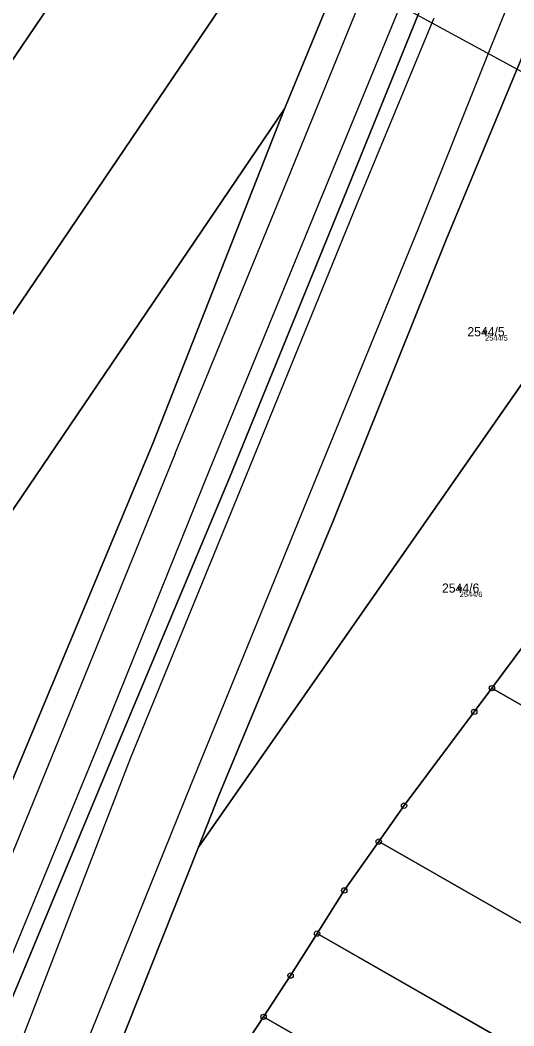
# Model space of a CAD drawing. Extents: x -761891 to -756141, y -1178507 to -1171885.
# Drawn here: x -759723.4 to -759631.4, y -1174622.4 to -1174435.2 of the extents above; entities that cross this region are included whole.
import ezdxf

# ---------------------------------------------------------------- set-up
doc = ezdxf.new("R2010")
doc.units = 0
for name, color, linetype in [('Definiční body', 7, 'Continuous'), ('Hranice parcel', 7, 'Continuous'), ('Parcelní čísla', 7, 'Continuous'), ('Polygon parcely', 7, 'Continuous'), ('Poz předměty', 7, 'Continuous'), ('Vnitřní kresba', 7, 'Continuous'), ('Značky bodu BP', 7, 'Continuous')]:
    doc.layers.add(name, color=color, linetype=linetype)

msp = doc.modelspace()

# ---------------------------------------------------------------- linework, layer by layer
at = {"layer": 'Definiční body'}
for centre in [(-759636.78, -1174493.17), (-759641.5, -1174540.9)]:
    msp.add_circle(centre, 0.25, dxfattribs=at)
at = {"layer": 'Hranice parcel'}
for p, q in [((-759666.77, -1174433.77), (-759674.13, -1174451.66)), ((-759690.17, -1174589.11), (-759597.56, -1174456.56)), ((-759635.51, -1174559.54), (-759629.36, -1174551.29)), ((-759635.51, -1174559.54), (-759480.68, -1174648.02)), ((-759656.59, -1174588.11), (-759496.74, -1174679.48)), ((-759668.08, -1174605.24), (-759507.49, -1174697.02)), ((-759689.16, -1174637.7), (-759678.04, -1174620.73)), ((-759678.04, -1174620.73), (-759517.1, -1174712.71))]:
    msp.add_line(p, q, dxfattribs=at)
for points in [[(-759570.77, -1174132.45), (-759572.65, -1174138.29), (-759581.39, -1174165.5), (-759582.02, -1174167.47), (-759579.72, -1174183.08), (-759579.13, -1174206.17), (-759582.66, -1174225.58), (-759595.04, -1174267.27), (-759617.33, -1174334.76), (-759635.3, -1174395.44), (-759649.04, -1174433.65), (-759663.27, -1174468.65), (-759684.37, -1174520.36), (-759705.78, -1174571.46), (-759727.99, -1174624.53), (-759741.75, -1174661.48), (-759749.45, -1174682.15)], [(-759953.16, -1174779.3), (-759867.53, -1174653.01), (-759784.51, -1174530.57), (-759703.09, -1174410.49)], [(-759901.98, -1174751.17), (-759790.83, -1174587.24), (-759679.68, -1174423.31)], [(-759690.17, -1174589.11), (-759686.35, -1174579.49), (-759665.03, -1174528.25), (-759644.12, -1174476.16), (-759630.08, -1174442.4)], [(-759674.13, -1174451.66), (-759768.11, -1174590.27), (-759862.05, -1174728.82)], [(-759862.05, -1174728.82), (-759813.07, -1174701.4), (-759805.66, -1174696.12), (-759780.74, -1174678.37), (-759764.2, -1174658.7), (-759753.08, -1174640.11), (-759742.91, -1174619.96), (-759720.43, -1174566.15), (-759698.68, -1174513.97), (-759674.13, -1174451.66)], [(-759656.59, -1174588.11), (-759651.87, -1174581.41), (-759638.79, -1174563.94), (-759635.51, -1174559.54)], [(-759668.08, -1174605.24), (-759663, -1174597.2), (-759656.59, -1174588.11)], [(-759718.42, -1174664.79), (-759710.2, -1174639.54), (-759690.17, -1174589.11)], [(-759678.04, -1174620.73), (-759673.01, -1174613.05), (-759668.08, -1174605.24)]]:
    msp.add_lwpolyline(points, dxfattribs=at)
at = {"layer": 'Polygon parcely'}
for points in [[(-759727.99, -1174624.53), (-759705.78, -1174571.46), (-759684.37, -1174520.36), (-759663.27, -1174468.65), (-759649.04, -1174433.65), (-759635.3, -1174395.44), (-759617.33, -1174334.76), (-759595.04, -1174267.27), (-759582.66, -1174225.58), (-759579.13, -1174206.17), (-759579.72, -1174183.08), (-759582.02, -1174167.47), (-759581.39, -1174165.5), (-759572.65, -1174138.29), (-759570.77, -1174132.45), (-759578.8, -1174134.46), (-759587.67, -1174136.68), (-759596.29, -1174138.83), (-759598.54, -1174141.5), (-759601.86, -1174145.43), (-759605.72, -1174150), (-759613.8, -1174159.35), (-759616.95, -1174168.27)], [(-759581.39, -1174165.5), (-759582.02, -1174167.47), (-759579.72, -1174183.08), (-759579.13, -1174206.17), (-759582.66, -1174225.58), (-759595.04, -1174267.27), (-759617.33, -1174334.76), (-759635.3, -1174395.44), (-759649.04, -1174433.65), (-759663.27, -1174468.65), (-759684.37, -1174520.36), (-759705.78, -1174571.46), (-759727.99, -1174624.53)], [(-759616.95, -1174168.27), (-759618.82, -1174173.57), (-759618.23, -1174190.16), (-759616.51, -1174198.27), (-759610.81, -1174225.11), (-759610.47, -1174230.22), (-759609.71, -1174241.86), (-759613.53, -1174262.57), (-759615.15, -1174268.19), (-759625.31, -1174303.46), (-759633.13, -1174330.61), (-759635.67, -1174339.47), (-759640.39, -1174355.95), (-759644.84, -1174371.48), (-759650.07, -1174389.72), (-759657.46, -1174409.52), (-759661.42, -1174420.13), (-759666.77, -1174433.77), (-759674.13, -1174451.66), (-759698.68, -1174513.97), (-759720.43, -1174566.15), (-759742.91, -1174619.96)], [(-759710.2, -1174639.54), (-759690.17, -1174589.11), (-759686.35, -1174579.49), (-759665.03, -1174528.25), (-759644.12, -1174476.16), (-759630.08, -1174442.4), (-759627.37, -1174435.49), (-759622.66, -1174423.48), (-759617.42, -1174410.13), (-759615.28, -1174404.69), (-759607.33, -1174384.42), (-759597.58, -1174359.58), (-759595.63, -1174354.62), (-759586.24, -1174336.26), (-759574.64, -1174313.59), (-759564.51, -1174293.79)], [(-759689.16, -1174637.7), (-759678.04, -1174620.73), (-759673.01, -1174613.05), (-759668.08, -1174605.24), (-759663, -1174597.2), (-759656.59, -1174588.11), (-759651.87, -1174581.41), (-759638.79, -1174563.94), (-759635.51, -1174559.54), (-759629.36, -1174551.29), (-759626.61, -1174547.6), (-759623.04, -1174542.6), (-759617.5, -1174534.84), (-759616.54, -1174533.5), (-759603.68, -1174513.77), (-759593.13, -1174498.58), (-759582.38, -1174482.59), (-759573.77, -1174466.92), (-759597.56, -1174456.56), (-759690.17, -1174589.11), (-759710.2, -1174639.54)]]:
    msp.add_lwpolyline(points, dxfattribs=at)
for points in [[(-759784.51, -1174530.57), (-759703.09, -1174410.49), (-759736.41, -1174392.89), (-759815.84, -1174510.04), (-759918.84, -1174661.95), (-760021.84, -1174813.86), (-759970.15, -1174787.76), (-759953.16, -1174779.3), (-759867.53, -1174653.01)], [(-759790.83, -1174587.24), (-759679.68, -1174423.31), (-759681.93, -1174421.67), (-759703.09, -1174410.49), (-759784.51, -1174530.57), (-759867.53, -1174653.01), (-759953.16, -1174779.3), (-759944.95, -1174775.22), (-759901.98, -1174751.17)], [(-759862.05, -1174728.82), (-759768.11, -1174590.27), (-759674.13, -1174451.66), (-759666.77, -1174433.77), (-759674.1, -1174427.38), (-759679.68, -1174423.31), (-759790.83, -1174587.24), (-759901.98, -1174751.17)], [(-759597.56, -1174456.56), (-759630.08, -1174442.4), (-759644.12, -1174476.16), (-759665.03, -1174528.25), (-759686.35, -1174579.49), (-759690.17, -1174589.11)], [(-759813.07, -1174701.4), (-759805.66, -1174696.12), (-759780.74, -1174678.37), (-759764.2, -1174658.7), (-759753.08, -1174640.11), (-759742.91, -1174619.96), (-759720.43, -1174566.15), (-759698.68, -1174513.97), (-759674.13, -1174451.66), (-759768.11, -1174590.27), (-759862.05, -1174728.82)], [(-759635.51, -1174559.54), (-759480.68, -1174648.02), (-759478.45, -1174637.53), (-759629.36, -1174551.29)], [(-759496.74, -1174679.48), (-759482.39, -1174656.06), (-759480.68, -1174648.02), (-759635.51, -1174559.54), (-759638.79, -1174563.94), (-759651.87, -1174581.41), (-759656.59, -1174588.11)], [(-759507.49, -1174697.02), (-759496.74, -1174679.48), (-759656.59, -1174588.11), (-759663, -1174597.2), (-759668.08, -1174605.24)], [(-759517.1, -1174712.71), (-759507.49, -1174697.02), (-759668.08, -1174605.24), (-759673.01, -1174613.05), (-759678.04, -1174620.73)], [(-759527.69, -1174729.99), (-759517.1, -1174712.71), (-759678.04, -1174620.73), (-759689.16, -1174637.7)]]:
    msp.add_lwpolyline(points, close=True, dxfattribs=at)
at = {"layer": 'Poz předměty'}
msp.add_line((-759946.19, -1174272.63), (-759604.46, -1174458.64), dxfattribs=at)
at = {"layer": 'Vnitřní kresba'}
for p, q in [((-759600.06, -1174352.26), (-759635.86, -1174440.44)), ((-759673.59, -1174464.89), (-759659.07, -1174429.35)), ((-759652.48, -1174432.18), (-759666.93, -1174467.31)), ((-759646.33, -1174434.82), (-759660.74, -1174469.57)), ((-759635.86, -1174440.44), (-759649.32, -1174474.14)), ((-759694.49, -1174515.84), (-759673.59, -1174464.89)), ((-759666.93, -1174467.31), (-759688.02, -1174518.73)), ((-759660.74, -1174469.57), (-759681.92, -1174521.46)), ((-759649.32, -1174474.14), (-759670.46, -1174525.85)), ((-759694.49, -1174515.84), (-759715.7, -1174567.86)), ((-759688.02, -1174518.73), (-759708.89, -1174570.33)), ((-759681.92, -1174521.46), (-759702.84, -1174572.52)), ((-759670.46, -1174525.85), (-759691.56, -1174577.55)), ((-759715.7, -1174567.86), (-759737.66, -1174621.57)), ((-759708.89, -1174570.33), (-759730.68, -1174623.07)), ((-759702.84, -1174572.52), (-759738.81, -1174665.53)), ((-759691.56, -1174577.55), (-759715.73, -1174637.28))]:
    msp.add_line(p, q, dxfattribs=at)
at = {"layer": 'Značky bodu BP'}
for centre, radius in [((-759635.51, -1174559.54), 0.5), ((-759635.51, -1174559.54), 0.0303), ((-759638.79, -1174563.94), 0.5), ((-759638.79, -1174563.94), 0.5), ((-759638.79, -1174563.94), 0.0303), ((-759638.79, -1174563.94), 0.0303), ((-759651.87, -1174581.41), 0.5), ((-759651.87, -1174581.41), 0.0303), ((-759656.59, -1174588.11), 0.5), ((-759656.59, -1174588.11), 0.0303), ((-759663, -1174597.2), 0.5), ((-759663, -1174597.2), 0.0303), ((-759668.08, -1174605.24), 0.5), ((-759668.08, -1174605.24), 0.0303), ((-759673.01, -1174613.05), 0.5), ((-759673.01, -1174613.05), 0.0303), ((-759678.04, -1174620.73), 0.5), ((-759678.04, -1174620.73), 0.0303)]:
    msp.add_circle(centre, radius, dxfattribs=at)

# ---------------------------------------------------------------- texts
at = {"layer": 'Definiční body'}
for s, p in [('2544/5', (-759636.78, -1174494.83)), ('2544/6', (-759641.5, -1174542.56))]:
    msp.add_text(s, height=1, dxfattribs=at).set_placement(p)
at = {"layer": 'Parcelní čísla'}
for s, p in [('2544/5', (-759640.08, -1174494.02)), ('2544/6', (-759644.81, -1174541.75))]:
    msp.add_text(s, height=1.7, dxfattribs=at).set_placement(p)

doc.saveas('drawing.dxf')
